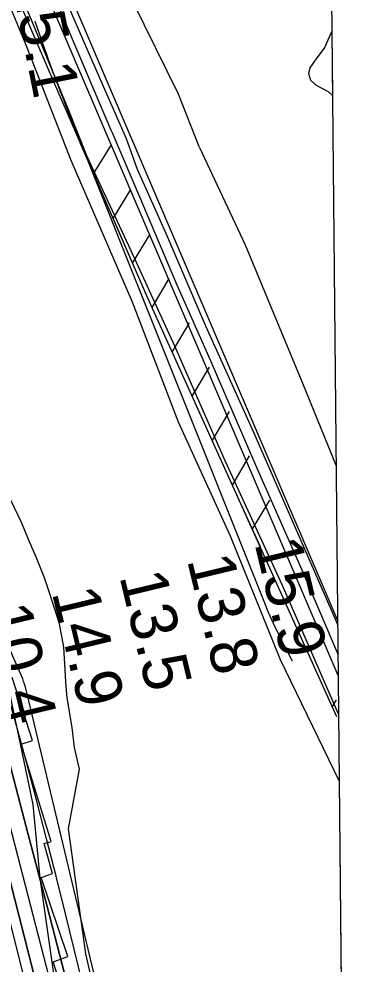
# Model space of a CAD drawing. Extents: x 3598634 to 3636690, y 517270 to 542944.
# Drawn here: x 3634028 to 3634525, y 526378 to 527737 of the extents above; entities that cross this region are included whole.
import ezdxf

# ---------------------------------------------------------------- set-up
doc = ezdxf.new("R2010")
doc.units = 0
for name, color, linetype in [('V-FLOD-BASE', 7, 'Continuous'), ('V-GRID-FRAM', 7, 'Continuous'), ('V-LEVE-TOET', 7, 'Continuous'), ('V-RIVR-EDGE', 7, 'Continuous'), ('V-RIVR-RANG', 7, 'Continuous'), ('V-ROAD-CNTR', 7, 'Continuous'), ('V-RRAP-FSHR', 7, 'Continuous'), ('V-RRAP-RVMT', 7, 'Continuous'), ('V-SITE-VEGE', 7, 'Continuous'), ('V-SURV-LINE', 7, 'Continuous'), ('V-TOPO-DPTH', 7, 'Continuous'), ('V-TOPO-MINR', 7, 'Continuous'), ('V-TOPO-WATR', 7, 'Continuous')]:
    doc.layers.add(name, color=color, linetype=linetype)

msp = doc.modelspace()

# ---------------------------------------------------------------- linework, layer by layer
at = {"layer": 'V-FLOD-BASE'}
for points in [[(3634161.6, 527574.9), (3634134.6, 527639), (3634090.1, 527743), (3634036, 527864.7), (3633995.6, 527958.8), (3633942.9, 528081.9), (3633892.6, 528202.7), (3633870.7, 528261.1), (3633833.5, 528359.3), (3633795, 528464.1), (3633790.4, 528474.4)], [(3634161.6, 527574.9), (3634200.7, 527483.8), (3634255.2, 527354.8), (3634302.5, 527248.2), (3634370.7, 527090.4), (3634434.9, 526945.1), (3634487.1, 526823.2)]]:
    msp.add_lwpolyline(points, dxfattribs=at)
at = {"layer": 'V-GRID-FRAM'}
msp.add_lwpolyline([(3602690.3, 540859.2), (3634347.4, 541153.9), (3634524.6, 522971.8), (3602851.6, 522676.9), (3602690.3, 540859.2)], dxfattribs=at)
at = {"layer": 'V-LEVE-TOET'}
for points in [[(3634287.7, 527552.6), (3634257.7, 527629.3), (3634191.7, 527762.4), (3634131, 527904.2), (3634079.6, 528017.1), (3634031.1, 528135.5), (3633989.8, 528239.8), (3633945.8, 528345.1), (3633901.1, 528470.5), (3633863.4, 528562.6), (3633819.4, 528670.3), (3633799.9, 528728.2)], [(3633805.2, 528314), (3633842.8, 528216.2), (3633891.7, 528089.4), (3633946, 527956.5), (3634007.8, 527820.7), (3634042.9, 527743), (3634099.5, 527605.9), (3634125.4, 527540.9)], [(3634287.7, 527552.6), (3634353.7, 527412.5), (3634435, 527216), (3634484.4, 527094.7)], [(3634125.4, 527540.9), (3634188.8, 527404.4), (3634251.9, 527267.5), (3634324.1, 527102.4), (3634406.6, 526923), (3634487.9, 526737.1)]]:
    msp.add_lwpolyline(points, dxfattribs=at)
at = {"layer": 'V-RIVR-EDGE'}
msp.add_lwpolyline([(3634078.9, 526360.9), (3634058.5, 526501.9), (3634048.3, 526607.9), (3634016.2, 526761.2), (3634002.9, 526842.1), (3633987.9, 526953.7), (3633971.5, 527001.5), (3633933.6, 527053.7), (3633910.4, 527088.7), (3633875.6, 527118.2), (3633860.9, 527128), (3633815.1, 527189.4), (3633785.2, 527239.1), (3633762, 527281.4), (3633733.9, 527334.8), (3633711.4, 527391.8), (3633677.9, 527465.4), (3633624.9, 527590), (3633556, 527734.7), (3633509.1, 527840.9)], dxfattribs=at)
at = {"layer": 'V-ROAD-CNTR'}
for points in [[(3633798, 528489.3), (3633850, 528354.6), (3633897.9, 528227.8), (3633946.9, 528108.9), (3634008.1, 527966.2), (3634071.5, 527819.6), (3634134.1, 527675.4), (3634182.2, 527565.4), (3634198.3, 527521.3)], [(3634198.3, 527521.3), (3634239.1, 527430.2), (3634296.4, 527296), (3634365.5, 527143.1), (3634453.7, 526941.3), (3634486.7, 526865.7)]]:
    msp.add_lwpolyline(points, dxfattribs=at)
at = {"layer": 'V-RRAP-FSHR'}
for p, q in [((3634135.5, 527514.6), (3634161, 527556.3)), ((3634163.4, 527450.4), (3634188.9, 527492.1)), ((3634191.3, 527386.3), (3634216.8, 527427.9)), ((3634219.5, 527322.2), (3634244.4, 527364.2)), ((3634248.4, 527258.4), (3634273.3, 527300.4)), ((3634277.3, 527194.7), (3634302.1, 527236.7)), ((3634306.2, 527130.9), (3634331, 527172.9)), ((3634335.1, 527067.1), (3634359.9, 527109.2)), ((3634363.8, 527003.3), (3634388.8, 527045.3)), ((3634478.8, 526748), (3634484.8, 526758.1))]:
    msp.add_line(p, q, dxfattribs=at)
for points in [[(3633959.3, 527921.6), (3634079.2, 527643.9), (3634213.2, 527336.2), (3634344.6, 527046.1), (3634485, 526734.2)], [(3634115.8, 527559.7), (3634213.2, 527336.2), (3634344.6, 527046.1), (3634374.9, 526978.7)], [(3634470.5, 526766.5), (3634485, 526734.2)]]:
    msp.add_lwpolyline(points, dxfattribs=at)
at = {"layer": 'V-RRAP-RVMT'}
for p, q in [((3634047.8, 526699.9), (3634018.3, 526790.6)), ((3634031.5, 526694.4), (3634047.8, 526699.9)), ((3634074.6, 526554.8), (3634031.5, 526694.4)), ((3634064.3, 526551.6), (3634074.6, 526554.8)), ((3634076.4, 526508.7), (3634064.3, 526551.6)), ((3634060.1, 526502.8), (3634076.4, 526508.7)), ((3634098.4, 526389.2), (3634060.1, 526502.8)), ((3634077.2, 526381.7), (3634098.4, 526389.2)), ((3634116.2, 526262.3), (3634077.2, 526381.7))]:
    msp.add_line(p, q, dxfattribs=at)
at = {"layer": 'V-SITE-VEGE'}
for p, q in [((3633961.8, 527883.3), (3634038.2, 527699.9)), ((3634467.7, 527695.3), (3634478.3, 527719.1)), ((3634478.3, 527719.1), (3634479.2, 527627.2)), ((3634038.2, 527699.9), (3634102.8, 527534.2)), ((3634457, 527681.4), (3634467.7, 527695.3)), ((3634446.9, 527667), (3634457, 527681.4)), ((3634445, 527658.2), (3634446.9, 527667)), ((3634447.8, 527648.8), (3634445, 527658.2)), ((3634455.9, 527641.7), (3634447.8, 527648.8)), ((3634473.3, 527632.7), (3634455.9, 527641.7)), ((3634479.2, 527627.2), (3634473.3, 527632.7)), ((3634102.8, 527534.2), (3634190.8, 527330.4)), ((3634190.8, 527330.4), (3634257.2, 527158.2)), ((3634257.2, 527158.2), (3634331.8, 526994)), ((3634032.2, 527012.3), (3634010.6, 527057.4)), ((3634042, 526989), (3634032.2, 527012.3)), ((3634331.8, 526994), (3634403.8, 526816.1)), ((3634053.5, 526962.6), (3634042, 526989)), ((3634064.6, 526933.7), (3634053.5, 526962.6)), ((3634070.7, 526916.3), (3634064.6, 526933.7)), ((3634078.9, 526891.5), (3634070.7, 526916.3)), ((3634086.6, 526867.6), (3634078.9, 526891.5)), ((3634092.6, 526834.1), (3634086.6, 526867.6)), ((3634094.2, 526810.1), (3634092.6, 526834.1)), ((3634403.8, 526816.1), (3634488.9, 526641.4)), ((3634095.4, 526783.5), (3634094.2, 526810.1)), ((3634097.5, 526761.4), (3634095.4, 526783.5)), ((3634104.4, 526718.4), (3634097.5, 526761.4)), ((3634108.1, 526689.8), (3634104.4, 526718.4)), ((3634115.3, 526658.5), (3634108.1, 526689.8)), ((3634099.3, 526573), (3634115.3, 526658.5)), ((3634488.9, 526641.4), (3634491.7, 526350.6)), ((3634124.1, 526393.3), (3634099.3, 526573)), ((3634174.9, 526176.9), (3634124.1, 526393.3))]:
    msp.add_line(p, q, dxfattribs=at)
at = {"layer": 'V-SURV-LINE'}
for points in [[(3633887.9, 528270.2), (3634486.6, 526871.4)], [(3634487.4, 526793.4), (3633860.3, 528258.4)]]:
    msp.add_lwpolyline(points, dxfattribs=at)
at = {"layer": 'V-TOPO-DPTH'}
for points in [[(3634239.2, 525932.6), (3634042.5, 526756.8), (3634041.5, 526760.8), (3634040.5, 526764.8), (3634039.5, 526768.8), (3634038.4, 526772.8), (3634037.3, 526776.7), (3634036.1, 526780.7), (3634034.8, 526784.6), (3634033.5, 526788.5), (3633699.3, 527543.2), (3633696.2, 527548.3), (3633693.3, 527553.4), (3633690.6, 527558.6), (3633688, 527563.9), (3633685.6, 527569.3), (3633683.4, 527574.8), (3633675.2, 527595.9), (3633673.8, 527599.5), (3633672.4, 527603.1), (3633671.1, 527606.8), (3633669.8, 527610.4), (3633522.9, 528027.3)], [(3634094.5, 526360.9), (3634068, 526463), (3634041.2, 526564.9), (3633999.6, 526722.8), (3633993.3, 526745.8), (3633986.7, 526768.6), (3633979.6, 526791.3), (3633972.2, 526813.9), (3633784, 527269.4), (3633767.2, 527302.7), (3633750.7, 527336.2), (3633734.6, 527370), (3633718.9, 527403.9), (3633703.9, 527438.1), (3633689.2, 527472.5), (3633654.3, 527556.6), (3633646.2, 527576.4), (3633638.1, 527596.2), (3633630.2, 527616.2), (3633622.3, 527636.1), (3633571.5, 527766.2)], [(3633571.5, 527766.2), (3633622.3, 527636.1), (3633630.2, 527616.2), (3633638.1, 527596.2), (3633646.2, 527576.4), (3633654.3, 527556.6), (3633689.2, 527472.5), (3633703.9, 527438.1), (3633718.9, 527403.9), (3633734.6, 527370), (3633750.7, 527336.2), (3633767.2, 527302.7), (3633784, 527269.4), (3633972.2, 526813.9), (3633979.6, 526791.3), (3633986.7, 526768.6), (3633993.3, 526745.8), (3633999.6, 526722.8), (3634041.2, 526564.9), (3634068, 526463), (3634094.5, 526360.9)], [(3634134.7, 526028.4), (3633950, 526752.3)], [(3633950, 526752.3), (3634134.7, 526028.4)]]:
    msp.add_lwpolyline(points, dxfattribs=at)
at = {"layer": 'V-TOPO-MINR'}
for points in [[(3634239.2, 525932.6), (3634042.5, 526756.8), (3634041.5, 526760.8), (3634040.5, 526764.8), (3634039.5, 526768.8), (3634038.4, 526772.8), (3634037.3, 526776.7), (3634036.1, 526780.7), (3634034.8, 526784.6), (3634033.5, 526788.5), (3633699.3, 527543.2), (3633696.2, 527548.3), (3633693.3, 527553.4), (3633690.6, 527558.6), (3633688, 527563.9), (3633685.6, 527569.3), (3633683.4, 527574.8), (3633675.2, 527595.9), (3633673.8, 527599.5), (3633672.4, 527603.1), (3633671.1, 527606.8), (3633669.8, 527610.4), (3633522.9, 528027.3)], [(3634219.3, 525944.6), (3634095, 526450.5), (3634081.5, 526504.6), (3634067.8, 526558.7), (3634053.7, 526612.7), (3634039.5, 526666.7), (3634029.1, 526705.5), (3634019.5, 526739.9), (3634009.4, 526774.1), (3633998.5, 526808.1), (3633987.1, 526841.9), (3633720.8, 527448.8), (3633712, 527466.3), (3633703.6, 527484), (3633695.8, 527501.9), (3633688.2, 527520), (3633665.2, 527577.4), (3633660.8, 527588.7), (3633656.4, 527599.9), (3633652.2, 527611.2), (3633647.9, 527622.5), (3633548.8, 527891.8)], [(3634421.7, 526813.7), (3634409.5, 526837), (3634401.7, 526852.4), (3634394.3, 526867.9), (3634387.3, 526883.7), (3634380.7, 526899.7), (3634094.2, 527616.9), (3634091, 527624.8), (3634087.9, 527632.7), (3634084.8, 527640.7), (3634081.8, 527648.6), (3634079.2, 527655.3), (3634077.5, 527659.9), (3634075.7, 527664.6), (3634074.1, 527669.2), (3634072.4, 527673.8), (3634070.8, 527678.5), (3634069.2, 527683.2), (3634067.6, 527687.8), (3634065.9, 527692.5), (3634051.4, 527733.5)], [(3634134.7, 526028.4), (3633950, 526752.3)], [(3634086.5, 526302), (3633973.3, 526738.4)], [(3634149.6, 525904.2), (3633954.9, 526678.5)]]:
    msp.add_lwpolyline(points, dxfattribs=at)
at = {"layer": 'V-TOPO-WATR'}
msp.add_lwpolyline([(3634094.5, 526360.9), (3634068, 526463), (3634041.2, 526564.9), (3633999.6, 526722.8), (3633993.3, 526745.8), (3633986.7, 526768.6), (3633979.6, 526791.3), (3633972.2, 526813.9), (3633784, 527269.4), (3633767.2, 527302.7), (3633750.7, 527336.2), (3633734.6, 527370), (3633718.9, 527403.9), (3633703.9, 527438.1), (3633689.2, 527472.5), (3633654.3, 527556.6), (3633646.2, 527576.4), (3633638.1, 527596.2), (3633630.2, 527616.2), (3633622.3, 527636.1), (3633571.5, 527766.2)], dxfattribs=at)

# ---------------------------------------------------------------- texts
at = {"layer": 'V-RIVR-RANG'}
for s, rotation, p in [('15.1', 281.2683, (3634016.5, 527791.3)), ('15.9', 283.5283, (3634366.7, 526983.6)), ('13.8', 283.5283, (3634269.6, 526959.7)), ('13.5', 283.5283, (3634172.4, 526936.1)), ('14.9', 283.5283, (3634075.2, 526912.7)), ('10.4', 283.5283, (3633978, 526888.8))]:
    msp.add_text(s, height=67, rotation=rotation, dxfattribs=at).set_placement(p)

doc.saveas('drawing.dxf')
